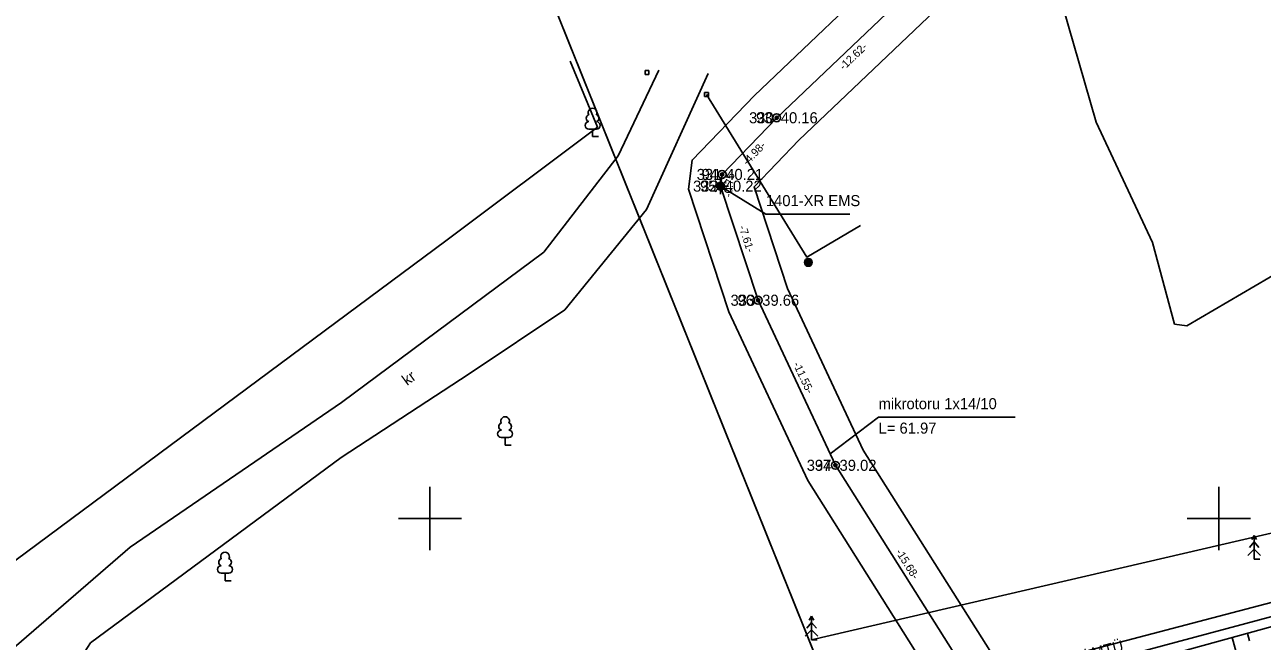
# Model space of a CAD drawing. Extents: x 647603 to 650850, y 6482647 to 6486043.
# Drawn here: x 649724.3 to 649802.8, y 6483442.2 to 6483481.3 of the extents above; entities that cross this region are included whole.
import ezdxf

# ---------------------------------------------------------------- set-up
doc = ezdxf.new("R2010")
doc.units = 0
for name, color, linetype in [('AED', 7, 'Continuous'), ('JOONSIDE', 7, 'Continuous'), ('KOORDPUNKT', 7, 'Continuous'), ('MOOTKORG_EH2000', 7, 'Continuous'), ('MOOTMPUNKT', 7, 'Continuous'), ('MOOTNR', 7, 'Continuous'), ('MOOTPIIR', 7, 'Continuous'), ('PIIR', 7, 'Continuous'), ('POST', 7, 'Continuous'), ('PUU', 7, 'Continuous'), ('RELJEEF', 7, 'Continuous'), ('SITRASS', 7, 'Continuous'), ('TEE', 7, 'Continuous'), ('VORK', 7, 'Continuous')]:
    doc.layers.add(name, color=color, linetype=linetype)

msp = doc.modelspace()

# ---------------------------------------------------------------- linework, layer by layer
at = {"layer": 'AED'}
for p, q in [((649763.63, 6483478.375), (649763.63, 6483478.125)), ((649763.63, 6483478.375), (649763.88, 6483478.375)), ((649763.63, 6483478.125), (649763.88, 6483478.125)), ((649763.88, 6483478.375), (649763.88, 6483478.125)), ((649767.403, 6483476.992), (649767.403, 6483476.742)), ((649767.403, 6483476.992), (649767.653, 6483476.992)), ((649767.653, 6483476.992), (649767.653, 6483476.742)), ((649767.403, 6483476.742), (649767.653, 6483476.742))]:
    msp.add_line(p, q, dxfattribs=at)
for points in [[(649718.82, 6483443.74), (649751.01, 6483467.597), (649760.617, 6483474.791), (649758.89, 6483478.978)], [(649767.528, 6483476.867), (649773.877, 6483466.558), (649777.287, 6483468.552)]]:
    msp.add_lwpolyline(points, dxfattribs=at)
at = {"layer": 'KOORDPUNKT'}
for centre, radius in [((649771.974, 6483475.384), 0.25), ((649771.974, 6483475.384), 0.025), ((649771.974, 6483475.384), 0.0221), ((649771.974, 6483475.384), 0.0191), ((649771.974, 6483475.384), 0.0161), ((649771.974, 6483475.384), 0.0132), ((649771.974, 6483475.384), 0.0102), ((649771.974, 6483475.384), 0.00726), ((649771.974, 6483475.384), 0.0043), ((649768.515, 6483471.796), 0.25), ((649768.515, 6483471.796), 0.025), ((649768.515, 6483471.796), 0.0221), ((649768.515, 6483471.796), 0.0191), ((649768.515, 6483471.796), 0.0161), ((649768.515, 6483471.796), 0.0132), ((649768.515, 6483471.796), 0.0102), ((649768.515, 6483471.796), 0.00726), ((649768.515, 6483471.796), 0.0043), ((649768.421, 6483471.054), 0.25), ((649768.421, 6483471.054), 0.025), ((649768.421, 6483471.054), 0.0221), ((649768.421, 6483471.054), 0.0191), ((649768.421, 6483471.054), 0.0161), ((649768.421, 6483471.054), 0.0132), ((649768.421, 6483471.054), 0.0102), ((649768.421, 6483471.054), 0.00726), ((649768.421, 6483471.054), 0.0043), ((649770.796, 6483463.827), 0.25), ((649770.796, 6483463.827), 0.025), ((649770.796, 6483463.827), 0.0221), ((649770.796, 6483463.827), 0.0191), ((649770.796, 6483463.827), 0.0161), ((649770.796, 6483463.827), 0.0132), ((649770.796, 6483463.827), 0.0102), ((649770.796, 6483463.827), 0.00726), ((649770.796, 6483463.827), 0.0043), ((649775.698, 6483453.371), 0.25), ((649775.698, 6483453.371), 0.025), ((649775.698, 6483453.371), 0.0221), ((649775.698, 6483453.371), 0.0191), ((649775.698, 6483453.371), 0.0161), ((649775.698, 6483453.371), 0.0132), ((649775.698, 6483453.371), 0.0102), ((649775.698, 6483453.371), 0.00726), ((649775.698, 6483453.371), 0.0043)]:
    msp.add_circle(centre, radius, dxfattribs=at)
at = {"layer": 'MOOTMPUNKT'}
for centre in [(649771.974, 6483475.384), (649768.515, 6483471.796), (649768.421, 6483471.054), (649770.796, 6483463.827), (649775.698, 6483453.371)]:
    msp.add_circle(centre, 0.1, dxfattribs=at)
at = {"layer": 'MOOTPIIR'}
for points in [[(649779.803, 6483485.6), (649770.564, 6483476.803), (649766.614, 6483472.706), (649766.38, 6483470.858), (649768.934, 6483463.088), (649773.94, 6483452.409), (649781.691, 6483440.144), (649779.59, 6483439.262), (649768.687, 6483436.891), (649755.27, 6483433.441), (649743.792, 6483430.339), (649736.963, 6483429.129), (649736.594, 6483429.101), (649736.488, 6483429.466), (649735.82, 6483429.271), (649733.707, 6483431.786), (649729.304, 6483436.511), (649725.194, 6483440.056), (649717.227, 6483448.676)], [(649810.699, 6483410.61), (649799.64, 6483418.98), (649797.679, 6483420.487), (649794.648, 6483420.42), (649790.169, 6483419.303), (649789.859, 6483419.234), (649789.403, 6483422.493), (649787.713, 6483430.168), (649786.173, 6483435.505), (649785.856, 6483436.534), (649786.136, 6483440.597), (649777.456, 6483454.333), (649772.658, 6483464.566), (649770.539, 6483471.014), (649773.384, 6483473.965), (649782.419, 6483482.568)]]:
    msp.add_lwpolyline(points, dxfattribs=at)
at = {"layer": 'PIIR'}
for points in [[(649555.68, 6484205.57), (649592.79, 6484245.12), (649625.46, 6484279.92), (649629.4, 6484292.97), (649632.43, 6484320.1), (649657.16, 6484379.41), (649661.4, 6484377.94), (649708.01, 6484334), (649864.9, 6483827.35), (649822.44, 6483806.14), (649807.71, 6483798.78), (649655.55, 6483736.87), (649775.96, 6483437.51), (649674.29, 6483411.42), (649621.28, 6483587.54), (649484.25, 6484068.8), (649478.43, 6484073.6), (649531.53, 6484132.58), (649535.88, 6484137.42), (649543.06, 6484151.82), (649547.18, 6484170.41), (649549, 6484192.59)], [(649807.71, 6483798.78), (649822.44, 6483806.14), (649864.9, 6483827.35), (649866.23, 6483823.05), (649950.32, 6483675.53), (649998.32, 6483495.86), (649775.96, 6483437.51), (649655.55, 6483736.87)]]:
    msp.add_lwpolyline(points, close=True, dxfattribs=at)
at = {"layer": 'POST'}
for radius in [0.25, 0.225, 0.2, 0.175, 0.15, 0.125, 0.1, 0.075, 0.05, 0.025]:
    msp.add_circle((649773.98, 6483466.225), radius, dxfattribs=at)
at = {"layer": 'PUU'}
for p, q in [((649760.546, 6483474.663), (649760.066, 6483474.663)), ((649760.306, 6483474.188), (649760.306, 6483474.663)), ((649760.686, 6483474.188), (649760.306, 6483474.188)), ((649755, 6483455.127), (649754.52, 6483455.127)), ((649754.76, 6483454.652), (649754.76, 6483455.127)), ((649755.14, 6483454.652), (649754.76, 6483454.652)), ((649802.238, 6483448.917), (649802.088, 6483448.667)), ((649802.388, 6483448.667), (649802.238, 6483448.917)), ((649802.238, 6483448.917), (649802.238, 6483447.417)), ((649802.238, 6483448.067), (649801.838, 6483447.667)), ((649802.238, 6483448.517), (649801.938, 6483448.167)), ((649802.538, 6483448.167), (649802.238, 6483448.517)), ((649802.638, 6483447.667), (649802.238, 6483448.067)), ((649802.598, 6483447.417), (649802.238, 6483447.417)), ((649737.249, 6483446.537), (649736.769, 6483446.537)), ((649737.009, 6483446.062), (649737.009, 6483446.537)), ((649737.389, 6483446.062), (649737.009, 6483446.062)), ((649774.187, 6483443.407), (649773.887, 6483443.057)), ((649774.187, 6483443.807), (649774.037, 6483443.557)), ((649774.337, 6483443.557), (649774.187, 6483443.807)), ((649774.187, 6483443.807), (649774.187, 6483442.307)), ((649774.487, 6483443.057), (649774.187, 6483443.407)), ((649774.187, 6483442.957), (649773.787, 6483442.557)), ((649774.587, 6483442.557), (649774.187, 6483442.957)), ((649774.547, 6483442.307), (649774.187, 6483442.307))]:
    msp.add_line(p, q, dxfattribs=at)
msp.add_lwpolyline([(649774.187, 6483442.307), (649857.294, 6483461.583)], dxfattribs=at)
for centre, radius, start, end in [((649760.136, 6483475.361), 0.233, 109.02174, 253.14154), ((649760.306, 6483475.708), 0.277, 332.5799, 207.4201), ((649760.476, 6483475.361), 0.233, 286.85082, 70.98591), ((649760.069, 6483474.9), 0.238, 90.0016, 269.3953), ((649760.543, 6483474.9), 0.238, 270.6047, 89.9984), ((649754.59, 6483455.825), 0.233, 109.02174, 253.14154), ((649754.76, 6483456.172), 0.277, 332.5799, 207.4201), ((649754.93, 6483455.825), 0.233, 286.85082, 70.98591), ((649754.523, 6483455.364), 0.238, 90.0016, 269.3953), ((649754.997, 6483455.364), 0.238, 270.6047, 89.9984), ((649736.839, 6483447.235), 0.233, 109.02174, 253.14154), ((649737.009, 6483447.582), 0.277, 332.5799, 207.4201), ((649737.179, 6483447.235), 0.233, 286.85082, 70.98591), ((649736.772, 6483446.774), 0.238, 90.0016, 269.3953), ((649737.246, 6483446.774), 0.238, 270.6047, 89.9984)]:
    msp.add_arc(centre, radius, start, end, dxfattribs=at)
at = {"layer": 'RELJEEF'}
for p, q in [((649801.806, 6483442.727), (649801.935, 6483442.258)), ((649800.841, 6483442.462), (649801.265, 6483440.921))]:
    msp.add_line(p, q, dxfattribs=at)
msp.add_lwpolyline([(649728.961, 6483422.114), (649728.503, 6483423.176), (649729.158, 6483424.141), (649749.167, 6483429.09), (649766.931, 6483433.139), (649806.304, 6483443.964), (649992.655, 6483493.509), (649993.813, 6483494.44), (649993.731, 6483495.547)], dxfattribs=at)
at = {"layer": 'SITRASS'}
for p, q in [((649768.421, 6483471.304), (649768.421, 6483471.554)), ((649768.171, 6483471.054), (649767.921, 6483471.054)), ((649768.244, 6483471.231), (649768.067, 6483471.408)), ((649768.244, 6483470.877), (649768.067, 6483470.7)), ((649768.421, 6483470.804), (649768.421, 6483470.554)), ((649768.598, 6483471.231), (649768.775, 6483471.408)), ((649768.598, 6483470.877), (649768.775, 6483470.7)), ((649768.671, 6483471.054), (649768.921, 6483471.054))]:
    msp.add_line(p, q, dxfattribs=at)
for points in [[(650154.736, 6483542.78), (650137.36, 6483538.724), (650070.054, 6483518.713), (650062.684, 6483515.649), (649974.695, 6483496.666), (649929.307, 6483490.489), (649889.558, 6483487.132), (649858.543, 6483486.741), (649827.602, 6483480.534), (649814.236, 6483471.861), (649803.162, 6483465.244), (649797.98, 6483462.212), (649797.198, 6483462.315), (649795.789, 6483467.484), (649792.22, 6483475.097), (649789.385, 6483484.935)], [(649786.96, 6483488.649), (649781.111, 6483484.084), (649771.974, 6483475.384), (649768.515, 6483471.796), (649768.421, 6483471.054), (649770.796, 6483463.827), (649775.698, 6483453.371), (649784.073, 6483440.118), (649783.68, 6483438.809)], [(649787.61, 6483416.068), (649786.759, 6483416.348), (649786.129, 6483417.976), (649785.508, 6483420.929), (649783.33, 6483429.011), (649781.754, 6483434.058), (649781.695, 6483437.407), (649782.673, 6483438.411), (649783.68, 6483438.809), (649784.362, 6483438.837), (649793.202, 6483441.066), (649807.856, 6483445.006), (649821.574, 6483448.869), (649834.718, 6483452.308), (649847.781, 6483455.271), (649861.894, 6483459.584), (649876.129, 6483463.222), (649889.33, 6483466.654), (649901.282, 6483469.935), (649914.818, 6483473.463)], [(649768.421, 6483471.054), (649771.288, 6483469.286), (649776.607, 6483469.286)], [(649775.356, 6483454.1), (649778.432, 6483456.426), (649787.088, 6483456.426)]]:
    msp.add_lwpolyline(points, dxfattribs=at)
for radius in [0.25, 0.225, 0.2, 0.175, 0.15, 0.125, 0.1, 0.075, 0.05, 0.025]:
    msp.add_circle((649768.421, 6483471.054), radius, dxfattribs=at)
at = {"layer": 'TEE'}
for points in [[(649712.085, 6483453.506), (649718.131, 6483443.026), (649719.784, 6483440.239), (649722.53, 6483440.886), (649731.006, 6483448.188), (649744.399, 6483457.342), (649757.205, 6483466.863), (649761.923, 6483472.97), (649764.505, 6483478.39)], [(649767.624, 6483478.179), (649763.715, 6483469.58), (649758.556, 6483463.225), (649752.474, 6483459.155), (649744.361, 6483453.862), (649728.477, 6483442.12), (649724.866, 6483436.514), (649724.703, 6483428.427), (649730.081, 6483417.732), (649735.411, 6483415.692)]]:
    msp.add_lwpolyline(points, dxfattribs=at)
at = {"layer": 'VORK'}
for p, q in [((649750, 6483452), (649750, 6483448)), ((649800, 6483452), (649800, 6483448)), ((649748, 6483450), (649752, 6483450)), ((649798, 6483450), (649802, 6483450))]:
    msp.add_line(p, q, dxfattribs=at)

# ---------------------------------------------------------------- texts
at = {"layer": 'JOONSIDE'}
for s, rotation, p in [('-12.62-', 43.59656, (649776.226, 6483478.363)), ('-4.98-', 46.04872, (649770.108, 6483472.332)), ('-0.75-', 82.77997, (649769.111, 6483470.336)), ('-7.61-', 288.19201, (649769.558, 6483468.476)), ('-11.55-', 295.1182, (649772.997, 6483459.78)), ('-15.68-', 302.29012, (649779.49, 6483447.885))]:
    msp.add_text(s, height=0.5, rotation=rotation, dxfattribs=at).set_placement(p)
at = {"layer": 'KOORDPUNKT'}
for s, p in [('93 ', (649770.667, 6483475.034)), ('94 ', (649767.208, 6483471.446)), ('95 ', (649767.114, 6483470.704)), ('96 ', (649769.489, 6483463.477)), ('97 ', (649774.391, 6483453.021))]:
    msp.add_text(s, height=0.7, dxfattribs=at).set_placement(p)
at = {"layer": 'MOOTKORG_EH2000'}
for s, p in [(' 40.16', (649771.974, 6483475.034)), (' 40.21', (649768.515, 6483471.446)), (' 40.22', (649768.421, 6483470.704)), (' 39.66', (649770.796, 6483463.477)), (' 39.02', (649775.698, 6483453.021))]:
    msp.add_text(s, height=0.7, dxfattribs=at).set_placement(p)
at = {"layer": 'MOOTNR'}
for s, p in [('330 ', (649770.224, 6483475.034)), ('331 ', (649766.905, 6483471.446)), ('332 ', (649766.671, 6483470.704)), ('333 ', (649769.046, 6483463.477)), ('334 ', (649773.878, 6483453.021))]:
    msp.add_text(s, height=0.7, dxfattribs=at).set_placement(p)
at = {"layer": 'SITRASS'}
for s, p in [('1401-XR EMS', (649771.288, 6483469.786)), ('mikrotoru 1x14/10 ', (649778.432, 6483456.926)), ('L= 61.97', (649778.432, 6483455.376))]:
    msp.add_text(s, height=0.7, dxfattribs=at).set_placement(p)
msp.add_text('Valguskaabel MTÜ', height=0.7, rotation=14.21946, dxfattribs=at).set_placement((649786.345, 6483439.68))
at = {"layer": 'TEE'}
msp.add_text('kr', height=0.7, rotation=36.60531, dxfattribs=at).set_placement((649748.551, 6483458.391))

doc.saveas('drawing.dxf')
